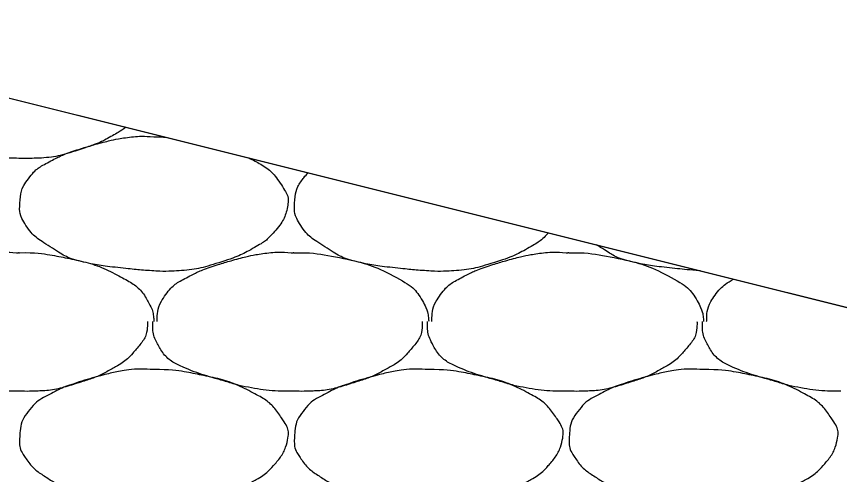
# Model space of a CAD drawing. Extents: x 1373719 to 1374161, y 379835 to 380167.
# Drawn here: x 1373980.199 to 1373981.58, y 380059.474 to 380060.243 of the extents above; entities that cross this region are included whole.
import ezdxf

# ---------------------------------------------------------------- set-up
doc = ezdxf.new("R2010")
doc.units = 0
doc.layers.add('Aggregate Base Course', color=7, linetype='Continuous')
doc.layers.add('SIGNATURE', color=7, linetype='Continuous')

msp = doc.modelspace()

# ---------------------------------------------------------------- linework, layer by layer
msp.add_line((1373979.7071, 380060.2256), (1373995.7105, 380056.2248))
at = {"layer": 'Aggregate Base Course'}
for points, degree in [([(1373980.1994, 380060.0046), (1373980.197, 380060.0046), (1373980.1946, 380060.0046), (1373980.1922, 380060.0046), (1373980.1724, 380060.0046), (1373980.1526, 380060.0065), (1373980.1328, 380060.01), (1373980.1118, 380060.0138), (1373980.0917, 380060.0202), (1373980.0713, 380060.0261), (1373980.0536, 380060.0312), (1373980.0366, 380060.0368), (1373980.0194, 380060.0442), (1373980.0004, 380060.0524), (1373979.9845, 380060.0662), (1373979.9744, 380060.0856), (1373979.9693, 380060.0956), (1373979.9672, 380060.1057), (1373979.9672, 380060.1162), (1373979.9672, 380060.118), (1373979.9672, 380060.1198), (1373979.9672, 380060.1216)], 3), ([(1373980.3826, 380060.0568), (1373980.3777, 380060.0527), (1373980.3725, 380060.0492), (1373980.3487, 380060.0357), (1373980.3308, 380060.027), (1373980.2855, 380060.0127), (1373980.26, 380060.0056), (1373980.2222, 380060.0042), (1373980.2108, 380060.0041), (1373980.1994, 380060.0046)], 3), ([(1373980.5893, 380060.0051), (1373980.5931, 380060.0032), (1373980.597, 380060.0013), (1373980.6208, 380059.9885), (1373980.6344, 380059.9741), (1373980.6533, 380059.9457), (1373980.6564, 380059.9358), (1373980.6518, 380059.9103), (1373980.643, 380059.8935), (1373980.6212, 380059.8692), (1373980.6129, 380059.8628), (1373980.5845, 380059.8467), (1373980.5666, 380059.838), (1373980.5213, 380059.8237), (1373980.4958, 380059.8172), (1373980.4563, 380059.8148), (1373980.443, 380059.8147), (1373980.41, 380059.8169), (1373980.3902, 380059.8188), (1373980.3486, 380059.8234), (1373980.3271, 380059.8268), (1373980.288, 380059.8359), (1373980.2728, 380059.8453), (1373980.2392, 380059.8664), (1373980.2246, 380059.8773), (1373980.2056, 380059.9065), (1373980.2043, 380059.9171), (1373980.2057, 380059.9418), (1373980.2087, 380059.9565), (1373980.2299, 380059.9845), (1373980.2414, 380059.992), (1373980.2671, 380060.0054), (1373980.2787, 380060.0112), (1373980.3091, 380060.0214), (1373980.327, 380060.0268), (1373980.3566, 380060.0346), (1373980.3679, 380060.037), (1373980.3961, 380060.0414), (1373980.4131, 380060.042), (1373980.4298, 380060.0406)], 3), ([(1373980.4298, 380060.0406), (1373980.4363, 380060.0407), (1373980.4427, 380060.0405), (1373980.4491, 380060.0401)], 2), ([(1373981.0913, 380059.8796), (1373981.091, 380059.8793), (1373981.0907, 380059.8789), (1373981.082, 380059.8692), (1373981.0737, 380059.8628), (1373981.0453, 380059.8467), (1373981.0274, 380059.838), (1373980.9821, 380059.8237), (1373980.9566, 380059.8172), (1373980.9171, 380059.8148), (1373980.9038, 380059.8147), (1373980.8708, 380059.8169), (1373980.851, 380059.8188), (1373980.8094, 380059.8234), (1373980.7879, 380059.8268), (1373980.7488, 380059.8359), (1373980.7336, 380059.8453), (1373980.7, 380059.8664), (1373980.6854, 380059.8773), (1373980.6664, 380059.9065), (1373980.6651, 380059.9171), (1373980.6665, 380059.9418), (1373980.6695, 380059.9565), (1373980.6828, 380059.9741), (1373980.6857, 380059.9773), (1373980.6886, 380059.9803)], 3), ([(1373981.3457, 380059.816), (1373981.3278, 380059.8173), (1373981.3099, 380059.819), (1373981.2702, 380059.8234), (1373981.2487, 380059.8268), (1373981.2096, 380059.8359), (1373981.1944, 380059.8453), (1373981.1764, 380059.8566), (1373981.1742, 380059.858), (1373981.1721, 380059.8594)], 3), ([(1373979.9744, 380059.731), (1373979.9745, 380059.7316), (1373979.9744, 380059.7322), (1373979.9744, 380059.7328), (1373979.9748, 380059.748), (1373979.979, 380059.7626), (1373979.9888, 380059.776), (1373979.9987, 380059.7896), (1373980.011, 380059.7976), (1373980.0248, 380059.8048), (1373980.0367, 380059.811), (1373980.0483, 380059.8168), (1373980.0608, 380059.821), (1373980.0787, 380059.827), (1373980.0966, 380059.8324), (1373980.1148, 380059.8372), (1373980.1262, 380059.8402), (1373980.1375, 380059.8426), (1373980.149, 380059.8444), (1373980.1657, 380059.847), (1373980.1827, 380059.8476), (1373980.1994, 380059.8462)], 3), ([(1373980.1994, 380059.8462), (1373980.2012, 380059.8461), (1373980.203, 380059.8463), (1373980.2048, 380059.8462)], 2), ([(1373980.2048, 380059.8462), (1373980.2312, 380059.8466), (1373980.2577, 380059.8426), (1373980.284, 380059.8372), (1373980.3163, 380059.8306), (1373980.3459, 380059.8208), (1373980.3758, 380059.8048), (1373980.3958, 380059.7941), (1373980.4117, 380059.7802), (1373980.4226, 380059.7598), (1373980.4274, 380059.751), (1373980.4291, 380059.7421), (1373980.4298, 380059.7328), (1373980.4299, 380059.7322), (1373980.43, 380059.7316), (1373980.4298, 380059.731)], 3), ([(1373980.4352, 380059.731), (1373980.4353, 380059.7316), (1373980.4352, 380059.7322), (1373980.4356, 380059.748), (1373980.4398, 380059.7626), (1373980.4595, 380059.7896), (1373980.4718, 380059.7976), (1373980.4975, 380059.811), (1373980.5091, 380059.8168), (1373980.5395, 380059.827), (1373980.5574, 380059.8324), (1373980.587, 380059.8402), (1373980.5983, 380059.8426), (1373980.6265, 380059.847), (1373980.6435, 380059.8476), (1373980.6602, 380059.8462)], 3), ([(1373980.6602, 380059.8462), (1373980.662, 380059.8461), (1373980.6638, 380059.8463), (1373980.6656, 380059.8462)], 2), ([(1373980.6656, 380059.8462), (1373980.692, 380059.8466), (1373980.7185, 380059.8426), (1373980.7771, 380059.8306), (1373980.8067, 380059.8208), (1373980.8566, 380059.7941), (1373980.8725, 380059.7802), (1373980.8882, 380059.751), (1373980.8899, 380059.7421), (1373980.8907, 380059.7322), (1373980.8908, 380059.7316), (1373980.8906, 380059.731)], 3), ([(1373980.896, 380059.731), (1373980.8961, 380059.7316), (1373980.896, 380059.7322), (1373980.8964, 380059.748), (1373980.9006, 380059.7626), (1373980.9203, 380059.7896), (1373980.9326, 380059.7976), (1373980.9583, 380059.811), (1373980.9699, 380059.8168), (1373981.0003, 380059.827), (1373981.0182, 380059.8324), (1373981.0478, 380059.8402), (1373981.0591, 380059.8426), (1373981.0873, 380059.847), (1373981.1043, 380059.8476), (1373981.121, 380059.8462)], 3), ([(1373981.121, 380059.8462), (1373981.1228, 380059.8461), (1373981.1246, 380059.8463), (1373981.1264, 380059.8462)], 2), ([(1373981.1264, 380059.8462), (1373981.1528, 380059.8466), (1373981.1793, 380059.8426), (1373981.2379, 380059.8306), (1373981.2675, 380059.8208), (1373981.3174, 380059.7941), (1373981.3333, 380059.7802), (1373981.349, 380059.751), (1373981.3507, 380059.7421), (1373981.3515, 380059.7322), (1373981.3516, 380059.7316), (1373981.3514, 380059.731)], 3), ([(1373981.3568, 380059.731), (1373981.3569, 380059.7316), (1373981.3568, 380059.7322), (1373981.3572, 380059.748), (1373981.3614, 380059.7626), (1373981.3799, 380059.7878), (1373981.3903, 380059.7954), (1373981.4019, 380059.8019)], 3), ([(1373980.1994, 380059.614), (1373980.197, 380059.614), (1373980.1946, 380059.614), (1373980.1922, 380059.614), (1373980.1724, 380059.614), (1373980.1526, 380059.6159), (1373980.1328, 380059.6194), (1373980.1118, 380059.6232), (1373980.0917, 380059.6296), (1373980.0713, 380059.6355), (1373980.0536, 380059.6406), (1373980.0366, 380059.6462), (1373980.0194, 380059.6536), (1373980.0004, 380059.6618), (1373979.9845, 380059.6756), (1373979.9744, 380059.695), (1373979.9693, 380059.705), (1373979.9672, 380059.7151), (1373979.9672, 380059.7256), (1373979.9672, 380059.7274), (1373979.9672, 380059.7292), (1373979.9672, 380059.731)], 3), ([(1373980.419, 380059.731), (1373980.4191, 380059.7292), (1373980.4191, 380059.7274), (1373980.419, 380059.7256), (1373980.4184, 380059.7074), (1373980.4068, 380059.6915), (1373980.3938, 380059.677), (1373980.3857, 380059.6678), (1373980.3771, 380059.6612), (1373980.3668, 380059.6554), (1373980.3487, 380059.6451), (1373980.3308, 380059.6364), (1373980.311, 380059.6302), (1373980.2855, 380059.6221), (1373980.26, 380059.615), (1373980.2336, 380059.614), (1373980.2222, 380059.6136), (1373980.2108, 380059.6135), (1373980.1994, 380059.614)], 3), ([(1373980.6602, 380059.614), (1373980.6578, 380059.614), (1373980.6554, 380059.614), (1373980.653, 380059.614), (1373980.6332, 380059.614), (1373980.6134, 380059.6159), (1373980.5936, 380059.6194), (1373980.5726, 380059.6232), (1373980.5525, 380059.6296), (1373980.5321, 380059.6355), (1373980.5144, 380059.6406), (1373980.4974, 380059.6462), (1373980.4802, 380059.6536), (1373980.4612, 380059.6618), (1373980.4453, 380059.6756), (1373980.4352, 380059.695), (1373980.4301, 380059.705), (1373980.428, 380059.7151), (1373980.428, 380059.7256), (1373980.428, 380059.7274), (1373980.428, 380059.7292), (1373980.428, 380059.731)], 3), ([(1373980.8798, 380059.731), (1373980.8799, 380059.7292), (1373980.8799, 380059.7274), (1373980.8798, 380059.7256), (1373980.8792, 380059.7074), (1373980.8676, 380059.6915), (1373980.8546, 380059.677), (1373980.8465, 380059.6678), (1373980.8379, 380059.6612), (1373980.8276, 380059.6554), (1373980.8095, 380059.6451), (1373980.7916, 380059.6364), (1373980.7718, 380059.6302), (1373980.7463, 380059.6221), (1373980.7208, 380059.615), (1373980.6944, 380059.614), (1373980.683, 380059.6136), (1373980.6716, 380059.6135), (1373980.6602, 380059.614)], 3), ([(1373981.121, 380059.614), (1373981.1186, 380059.614), (1373981.1162, 380059.614), (1373981.1138, 380059.614), (1373981.094, 380059.614), (1373981.0742, 380059.6159), (1373981.0544, 380059.6194), (1373981.0334, 380059.6232), (1373981.0133, 380059.6296), (1373980.9929, 380059.6355), (1373980.9752, 380059.6406), (1373980.9582, 380059.6462), (1373980.941, 380059.6536), (1373980.922, 380059.6618), (1373980.9061, 380059.6756), (1373980.896, 380059.695), (1373980.8909, 380059.705), (1373980.8888, 380059.7151), (1373980.8888, 380059.7256), (1373980.8888, 380059.7274), (1373980.8888, 380059.7292), (1373980.8888, 380059.731)], 3), ([(1373981.3406, 380059.731), (1373981.3407, 380059.7292), (1373981.3407, 380059.7274), (1373981.3406, 380059.7256), (1373981.34, 380059.7074), (1373981.3284, 380059.6915), (1373981.3154, 380059.677), (1373981.3073, 380059.6678), (1373981.2987, 380059.6612), (1373981.2884, 380059.6554), (1373981.2703, 380059.6451), (1373981.2524, 380059.6364), (1373981.2326, 380059.6302), (1373981.2071, 380059.6221), (1373981.1816, 380059.615), (1373981.1552, 380059.614), (1373981.1438, 380059.6136), (1373981.1324, 380059.6135), (1373981.121, 380059.614)], 3), ([(1373981.5818, 380059.614), (1373981.5794, 380059.614), (1373981.577, 380059.614), (1373981.5746, 380059.614), (1373981.5548, 380059.614), (1373981.535, 380059.6159), (1373981.5152, 380059.6194), (1373981.4942, 380059.6232), (1373981.4741, 380059.6296), (1373981.4537, 380059.6355), (1373981.436, 380059.6406), (1373981.419, 380059.6462), (1373981.4018, 380059.6536), (1373981.3828, 380059.6618), (1373981.3669, 380059.6756), (1373981.3568, 380059.695), (1373981.3517, 380059.705), (1373981.3496, 380059.7151), (1373981.3496, 380059.7256), (1373981.3496, 380059.7274), (1373981.3496, 380059.7292), (1373981.3496, 380059.731)], 3), ([(1373980.4298, 380059.65), (1373980.4562, 380059.6504), (1373980.4827, 380059.6464), (1373980.509, 380059.641), (1373980.5413, 380059.6344), (1373980.5709, 380059.6246), (1373980.6008, 380059.6086), (1373980.6208, 380059.5979), (1373980.6344, 380059.5835), (1373980.6476, 380059.5636), (1373980.6533, 380059.5551), (1373980.6564, 380059.5452), (1373980.6548, 380059.5366), (1373980.6518, 380059.5197), (1373980.643, 380059.5029), (1373980.6296, 380059.488), (1373980.6212, 380059.4786), (1373980.6129, 380059.4722), (1373980.6026, 380059.4664), (1373980.5845, 380059.4561), (1373980.5666, 380059.4474), (1373980.5468, 380059.4412), (1373980.5213, 380059.4331), (1373980.4958, 380059.4266), (1373980.4694, 380059.425), (1373980.4563, 380059.4242), (1373980.443, 380059.4241), (1373980.4298, 380059.425), (1373980.41, 380059.4263), (1373980.3902, 380059.4282), (1373980.3704, 380059.4304), (1373980.3486, 380059.4328), (1373980.3271, 380059.4362), (1373980.3056, 380059.4412), (1373980.288, 380059.4453), (1373980.2728, 380059.4547), (1373980.257, 380059.4646), (1373980.2392, 380059.4758), (1373980.2246, 380059.4867), (1373980.212, 380059.506), (1373980.2056, 380059.5159), (1373980.2043, 380059.5265), (1373980.2048, 380059.5366), (1373980.2057, 380059.5512), (1373980.2087, 380059.5659), (1373980.2192, 380059.5798), (1373980.2299, 380059.5939), (1373980.2414, 380059.6014), (1373980.2552, 380059.6086), (1373980.2671, 380059.6148), (1373980.2787, 380059.6206), (1373980.2912, 380059.6248), (1373980.3091, 380059.6308), (1373980.327, 380059.6362), (1373980.3452, 380059.641), (1373980.3566, 380059.644), (1373980.3679, 380059.6464), (1373980.3794, 380059.6482), (1373980.3961, 380059.6508), (1373980.4131, 380059.6514), (1373980.4298, 380059.65)], 3), ([(1373980.8906, 380059.65), (1373980.917, 380059.6504), (1373980.9435, 380059.6464), (1373980.9698, 380059.641), (1373981.0021, 380059.6344), (1373981.0317, 380059.6246), (1373981.0616, 380059.6086), (1373981.0816, 380059.5979), (1373981.0952, 380059.5835), (1373981.1084, 380059.5636), (1373981.1141, 380059.5551), (1373981.1172, 380059.5452), (1373981.1156, 380059.5366), (1373981.1126, 380059.5197), (1373981.1038, 380059.5029), (1373981.0904, 380059.488), (1373981.082, 380059.4786), (1373981.0737, 380059.4722), (1373981.0634, 380059.4664), (1373981.0453, 380059.4561), (1373981.0274, 380059.4474), (1373981.0076, 380059.4412), (1373980.9821, 380059.4331), (1373980.9566, 380059.4266), (1373980.9302, 380059.425), (1373980.9171, 380059.4242), (1373980.9038, 380059.4241), (1373980.8906, 380059.425), (1373980.8708, 380059.4263), (1373980.851, 380059.4282), (1373980.8312, 380059.4304), (1373980.8094, 380059.4328), (1373980.7879, 380059.4362), (1373980.7664, 380059.4412), (1373980.7488, 380059.4453), (1373980.7336, 380059.4547), (1373980.7178, 380059.4646), (1373980.7, 380059.4758), (1373980.6854, 380059.4867), (1373980.6728, 380059.506), (1373980.6664, 380059.5159), (1373980.6651, 380059.5265), (1373980.6656, 380059.5366), (1373980.6665, 380059.5512), (1373980.6695, 380059.5659), (1373980.68, 380059.5798), (1373980.6907, 380059.5939), (1373980.7022, 380059.6014), (1373980.716, 380059.6086), (1373980.7279, 380059.6148), (1373980.7395, 380059.6206), (1373980.752, 380059.6248), (1373980.7699, 380059.6308), (1373980.7878, 380059.6362), (1373980.806, 380059.641), (1373980.8174, 380059.644), (1373980.8287, 380059.6464), (1373980.8402, 380059.6482), (1373980.8569, 380059.6508), (1373980.8739, 380059.6514), (1373980.8906, 380059.65)], 3), ([(1373981.3514, 380059.65), (1373981.3778, 380059.6504), (1373981.4043, 380059.6464), (1373981.4306, 380059.641), (1373981.4629, 380059.6344), (1373981.4925, 380059.6246), (1373981.5224, 380059.6086), (1373981.5424, 380059.5979), (1373981.556, 380059.5835), (1373981.5692, 380059.5636), (1373981.5749, 380059.5551), (1373981.578, 380059.5452), (1373981.5764, 380059.5366), (1373981.5734, 380059.5197), (1373981.5646, 380059.5029), (1373981.5512, 380059.488), (1373981.5428, 380059.4786), (1373981.5345, 380059.4722), (1373981.5242, 380059.4664), (1373981.5061, 380059.4561), (1373981.4882, 380059.4474), (1373981.4684, 380059.4412), (1373981.4429, 380059.4331), (1373981.4174, 380059.4266), (1373981.391, 380059.425), (1373981.3779, 380059.4242), (1373981.3646, 380059.4241), (1373981.3514, 380059.425), (1373981.3316, 380059.4263), (1373981.3118, 380059.4282), (1373981.292, 380059.4304), (1373981.2702, 380059.4328), (1373981.2487, 380059.4362), (1373981.2272, 380059.4412), (1373981.2096, 380059.4453), (1373981.1944, 380059.4547), (1373981.1786, 380059.4646), (1373981.1608, 380059.4758), (1373981.1462, 380059.4867), (1373981.1336, 380059.506), (1373981.1272, 380059.5159), (1373981.1259, 380059.5265), (1373981.1264, 380059.5366), (1373981.1273, 380059.5512), (1373981.1303, 380059.5659), (1373981.1408, 380059.5798), (1373981.1515, 380059.5939), (1373981.163, 380059.6014), (1373981.1768, 380059.6086), (1373981.1887, 380059.6148), (1373981.2003, 380059.6206), (1373981.2128, 380059.6248), (1373981.2307, 380059.6308), (1373981.2486, 380059.6362), (1373981.2668, 380059.641), (1373981.2782, 380059.644), (1373981.2895, 380059.6464), (1373981.301, 380059.6482), (1373981.3177, 380059.6508), (1373981.3347, 380059.6514), (1373981.3514, 380059.65)], 3)]:
    msp.add_open_spline(points, degree=degree, dxfattribs=at)
at = {"layer": 'SIGNATURE'}
msp.add_lwpolyline([(1373986.0274, 380058.6456), (1373978.3426, 380058.7993), (1373978.8865, 380060.0105), (1373979.5415, 380059.9856), (1373979.2845, 380060.2426), (1373979.7071, 380060.2256), (1373982.0857, 380059.631)], close=True, dxfattribs=at)

doc.saveas('drawing.dxf')
